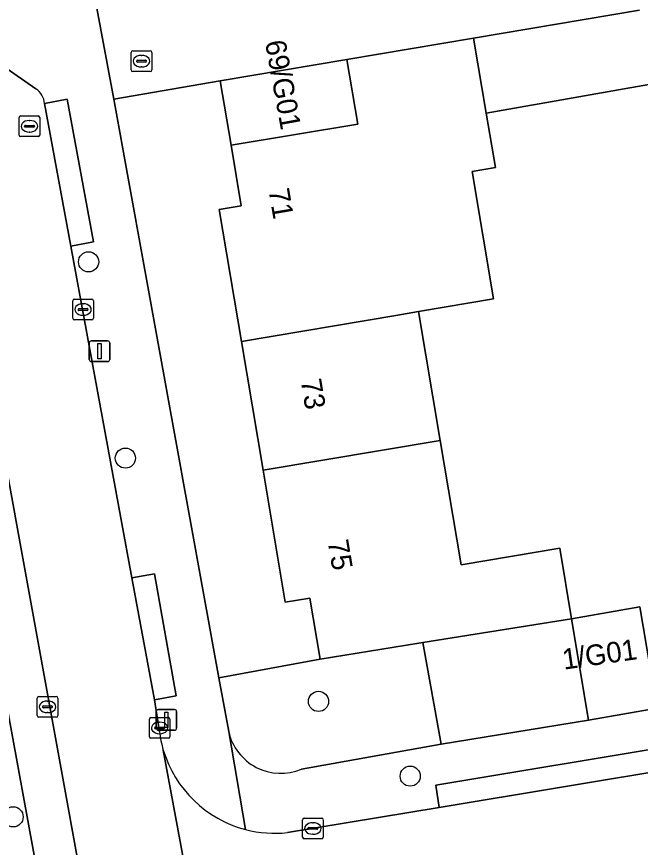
# Model space of a CAD drawing. Extents: x 157793 to 159380, y 380877 to 382313.
# Drawn here: x 158791.04 to 158821.33, y 381502.4 to 381542.72 of the extents above; entities that cross this region are included whole.
import ezdxf

# ---------------------------------------------------------------- set-up
doc = ezdxf.new("R2010")
doc.units = 0
for name, color, linetype in [('IMGEO_Boom', 7, 'Continuous'), ('IMGEO_Erf', 7, 'Continuous'), ('IMGEO_Groenvoorziening', 7, 'Continuous'), ('IMGEO_Haag', 7, 'Continuous'), ('IMGEO_Kolk', 7, 'Continuous'), ('IMGEO_Lichtmast', 7, 'Continuous'), ('IMGEO_Muur', 7, 'Continuous'), ('IMGEO_Pand', 7, 'Continuous'), ('IMGEO_Pand_nummerreeks', 7, 'Continuous'), ('IMGEO_Parkeervlak_open', 7, 'Continuous'), ('IMGEO_Rijbaan_lokaal_open', 7, 'Continuous'), ('IMGEO_Rioolput', 7, 'Continuous'), ('IMGEO_Voetpad_open', 7, 'Continuous')]:
    doc.layers.add(name, color=color, linetype=linetype)

msp = doc.modelspace()

# ---------------------------------------------------------------- linework, layer by layer
at = {"layer": 'IMGEO_Boom'}
for centre in [(158794.536, 381530.819), (158796.321, 381521.294), (158805.698, 381509.488), (158810.151, 381505.861), (158790.871, 381503.885)]:
    msp.add_circle(centre, 0.489, dxfattribs=at)
at = {"layer": 'IMGEO_Erf'}
msp.add_lwpolyline([(158839.772, 381547.41), (158836.485, 381542.353), (158823.125, 381539.982), (158823.106, 381539.67), (158813.844, 381538.037), (158814.288, 381535.398), (158813.155, 381535.207), (158814.196, 381529.017), (158810.553, 381528.403), (158811.605, 381522.15), (158812.62, 381516.12), (158817.408, 381516.926), (158817.986, 381513.495), (158821.307, 381514.07), (158821.804, 381511.121), (158824.045, 381511.479), (158823.991, 381511.732), (158824.927, 381512.846), (158827.69, 381513.233), (158827.823, 381512.336), (158828.134, 381510.225), (158838.701, 381512.102)], dxfattribs=at)
msp.add_lwpolyline([(158800.864, 381510.624), (158805.781, 381511.539), (158805.282, 381514.501), (158804.083, 381514.3), (158803.005, 381520.701), (158801.953, 381526.954), (158800.875, 381533.356), (158801.946, 381533.537), (158801.455, 381536.474), (158800.926, 381539.597), (158795.761, 381538.706)], close=True, dxfattribs=at)
at = {"layer": 'IMGEO_Groenvoorziening'}
for points in [[(158803.563, 381562.389), (158791.783, 381560.021), (158795.761, 381538.706), (158800.926, 381539.597), (158807.08, 381540.633), (158813.232, 381541.674), (158821.282, 381543.037)], [(158804.87, 381506.199), (158811.648, 381507.416), (158810.767, 381512.338), (158810.573, 381512.307), (158805.781, 381511.539), (158800.864, 381510.624), (158801.338, 381508.02)]]:
    msp.add_lwpolyline(points, dxfattribs=at)
msp.add_arc((158803.869, 381508.594), 2.596, 192.7802, 292.6711, dxfattribs=at)
at = {"layer": 'IMGEO_Haag'}
msp.add_lwpolyline([(158804.87, 381506.199), (158811.648, 381507.416), (158810.767, 381512.338), (158810.573, 381512.307), (158805.781, 381511.539), (158800.864, 381510.624), (158801.338, 381508.02)], dxfattribs=at)
msp.add_arc((158803.869, 381508.594), 2.596, 192.7802, 292.6711, dxfattribs=at)
at = {"layer": 'IMGEO_Kolk'}
for p, q in [((158793.765, 381528.081), (158793.765, 381528.933)), ((158793.84, 381529.007), (158794.692, 381529.007)), ((158794.766, 381528.933), (158794.766, 381528.081)), ((158794.024, 381528.501), (158794.024, 381528.513)), ((158794.462, 381528.464), (158794.064, 381528.464)), ((158794.067, 381528.55), (158794.465, 381528.55)), ((158794.253, 381528.787), (158794.278, 381528.787)), ((158794.508, 381528.513), (158794.508, 381528.501)), ((158794.692, 381528.007), (158793.84, 381528.007)), ((158794.276, 381528.227), (158794.251, 381528.227)), ((158792.041, 381508.798), (158792.041, 381509.65)), ((158792.116, 381509.724), (158792.968, 381509.724)), ((158792.529, 381509.504), (158792.554, 381509.504)), ((158793.042, 381509.65), (158793.042, 381508.798)), ((158792.3, 381509.218), (158792.3, 381509.23)), ((158792.738, 381509.181), (158792.34, 381509.181)), ((158792.343, 381509.267), (158792.741, 381509.267)), ((158792.784, 381509.23), (158792.784, 381509.218)), ((158792.968, 381508.724), (158792.116, 381508.724)), ((158792.552, 381508.944), (158792.527, 381508.944)), ((158797.56, 381508.7), (158798.412, 381508.7)), ((158797.485, 381507.774), (158797.485, 381508.626)), ((158797.787, 381508.243), (158798.185, 381508.243)), ((158797.973, 381508.48), (158797.998, 381508.48)), ((158798.486, 381508.626), (158798.486, 381507.774)), ((158797.744, 381508.194), (158797.744, 381508.206)), ((158798.182, 381508.157), (158797.784, 381508.157)), ((158797.996, 381507.92), (158797.971, 381507.92)), ((158798.228, 381508.206), (158798.228, 381508.194)), ((158798.412, 381507.7), (158797.56, 381507.7)), ((158805.001, 381503.822), (158805.853, 381503.822)), ((158804.926, 381502.896), (158804.926, 381503.748)), ((158805.414, 381503.602), (158805.439, 381503.602)), ((158805.927, 381503.748), (158805.927, 381502.896)), ((158805.185, 381503.316), (158805.185, 381503.328)), ((158805.623, 381503.279), (158805.225, 381503.279)), ((158805.228, 381503.365), (158805.626, 381503.365)), ((158805.437, 381503.042), (158805.412, 381503.042)), ((158805.669, 381503.328), (158805.669, 381503.316)), ((158805.853, 381502.822), (158805.001, 381502.822))]:
    msp.add_line(p, q, dxfattribs=at)
for points in [[(158793.765, 381528.081), (158793.765, 381528.933)], [(158793.84, 381529.007), (158794.692, 381529.007)], [(158794.766, 381528.933), (158794.766, 381528.081)], [(158794.692, 381528.007), (158793.84, 381528.007)], [(158792.041, 381508.798), (158792.041, 381509.65)], [(158792.116, 381509.724), (158792.968, 381509.724)], [(158793.042, 381509.65), (158793.042, 381508.798)], [(158792.968, 381508.724), (158792.116, 381508.724)], [(158797.56, 381508.7), (158798.412, 381508.7)], [(158797.485, 381507.774), (158797.485, 381508.626)], [(158798.486, 381508.626), (158798.486, 381507.774)], [(158798.412, 381507.7), (158797.56, 381507.7)], [(158805.001, 381503.822), (158805.853, 381503.822)], [(158804.926, 381502.896), (158804.926, 381503.748)], [(158805.927, 381503.748), (158805.927, 381502.896)], [(158805.853, 381502.822), (158805.001, 381502.822)]]:
    msp.add_lwpolyline(points, dxfattribs=at)
for centre, radius, start, end in [((158793.842, 381528.931), 0.0765, 91.552, 178.448), ((158793.842, 381528.931), 0.0765, 91.552, 178.448), ((158794.69, 381528.931), 0.0765, 1.552, 88.448), ((158794.69, 381528.931), 0.0765, 1.552, 88.448), ((158794.064, 381528.51), 0.0403, 85.8775, 175.7526), ((158794.061, 381528.5), 0.0366, 178.938, 274.7102), ((158794.465, 381528.507), 0.043, 264.8664, 352.4533), ((158794.469, 381528.512), 0.0386, 1.7309, 96.639), ((158793.842, 381528.083), 0.0765, 181.552, 268.448), ((158793.842, 381528.083), 0.0765, 181.552, 268.448), ((158794.69, 381528.083), 0.0765, 271.552, 358.448), ((158794.69, 381528.083), 0.0765, 271.552, 358.448), ((158792.118, 381509.648), 0.0765, 91.552, 178.448), ((158792.118, 381509.648), 0.0765, 91.552, 178.448), ((158792.966, 381509.648), 0.0765, 1.552, 88.448), ((158792.966, 381509.648), 0.0765, 1.552, 88.448), ((158792.34, 381509.227), 0.0403, 85.8775, 175.7526), ((158792.337, 381509.217), 0.0366, 178.938, 274.7102), ((158792.741, 381509.224), 0.043, 264.8664, 352.4533), ((158792.745, 381509.229), 0.0386, 1.7309, 96.639), ((158792.118, 381508.8), 0.0765, 181.552, 268.448), ((158792.118, 381508.8), 0.0765, 181.552, 268.448), ((158792.966, 381508.8), 0.0765, 271.552, 358.448), ((158792.966, 381508.8), 0.0765, 271.552, 358.448), ((158797.562, 381508.624), 0.0765, 91.552, 178.448), ((158797.562, 381508.624), 0.0765, 91.552, 178.448), ((158798.41, 381508.624), 0.0765, 1.552, 88.448), ((158798.41, 381508.624), 0.0765, 1.552, 88.448), ((158797.784, 381508.203), 0.0403, 85.8775, 175.7526), ((158798.189, 381508.205), 0.0386, 1.7309, 96.639), ((158797.781, 381508.193), 0.0366, 178.938, 274.7102), ((158798.185, 381508.2), 0.043, 264.8664, 352.4533), ((158797.562, 381507.776), 0.0765, 181.552, 268.448), ((158797.562, 381507.776), 0.0765, 181.552, 268.448), ((158798.41, 381507.776), 0.0765, 271.552, 358.448), ((158798.41, 381507.776), 0.0765, 271.552, 358.448), ((158805.003, 381503.746), 0.0765, 91.552, 178.448), ((158805.003, 381503.746), 0.0765, 91.552, 178.448), ((158805.851, 381503.746), 0.0765, 1.552, 88.448), ((158805.851, 381503.746), 0.0765, 1.552, 88.448), ((158805.225, 381503.325), 0.0403, 85.8775, 175.7526), ((158805.222, 381503.315), 0.0366, 178.938, 274.7102), ((158805.626, 381503.322), 0.043, 264.8664, 352.4533), ((158805.63, 381503.327), 0.0386, 1.7309, 96.639), ((158805.003, 381502.898), 0.0765, 181.552, 268.448), ((158805.003, 381502.898), 0.0765, 181.552, 268.448), ((158805.851, 381502.898), 0.0765, 271.552, 358.448), ((158805.851, 381502.898), 0.0765, 271.552, 358.448)]:
    msp.add_arc(centre, radius, start, end, dxfattribs=at)
for centre, major_axis, ratio, start_param, end_param in [((158794.252, 381528.507), (-0.387, 0.002), 0.722429, 4.712389, 7.853982), ((158794.277, 381528.507), (-0.39, 0.002), 0.717154, 1.570796, 4.712389), ((158792.528, 381509.224), (-0.387, 0.002), 0.722429, 4.712389, 7.853982), ((158792.553, 381509.224), (-0.39, 0.002), 0.717154, 1.570796, 4.712389), ((158797.972, 381508.2), (-0.387, 0.002), 0.722429, 4.712389, 7.853982), ((158797.997, 381508.2), (-0.39, 0.002), 0.717154, 1.570796, 4.712389), ((158805.413, 381503.322), (-0.387, 0.002), 0.722429, 4.712389, 7.853982), ((158805.438, 381503.322), (-0.39, 0.002), 0.717154, 1.570796, 4.712389)]:
    msp.add_ellipse(centre, major_axis=major_axis, ratio=ratio, start_param=start_param, end_param=end_param, dxfattribs=at)
at = {"layer": 'IMGEO_Lichtmast'}
for p, q in [((158794.571, 381526.082), (158794.571, 381526.882)), ((158794.571, 381526.882), (158794.571, 381526.082)), ((158794.671, 381526.982), (158795.461, 381526.982)), ((158795.461, 381526.982), (158794.671, 381526.982)), ((158795.561, 381526.882), (158795.561, 381526.082)), ((158795.561, 381526.082), (158795.561, 381526.882)), ((158795.461, 381525.982), (158794.671, 381525.982)), ((158794.671, 381525.982), (158795.461, 381525.982)), ((158797.919, 381509.09), (158798.709, 381509.09)), ((158798.709, 381509.09), (158797.919, 381509.09)), ((158797.819, 381508.19), (158797.819, 381508.99)), ((158797.819, 381508.99), (158797.819, 381508.19)), ((158798.809, 381508.99), (158798.809, 381508.19)), ((158798.809, 381508.19), (158798.809, 381508.99)), ((158798.709, 381508.09), (158797.919, 381508.09)), ((158797.919, 381508.09), (158798.709, 381508.09))]:
    msp.add_line(p, q, dxfattribs=at)
for points in [[(158794.991, 381526.857), (158795.141, 381526.857), (158795.141, 381526.107), (158794.991, 381526.107), (158794.991, 381526.857)], [(158798.239, 381508.965), (158798.389, 381508.965), (158798.389, 381508.215), (158798.239, 381508.215), (158798.239, 381508.965)]]:
    msp.add_lwpolyline(points, dxfattribs=at)
for centre, start, end in [((158794.671, 381526.882), 90, 180), ((158794.671, 381526.882), 90, 180), ((158795.461, 381526.882), 0, 90), ((158795.461, 381526.882), 360, 90), ((158794.671, 381526.082), 180, 270), ((158794.671, 381526.082), 180, 270), ((158795.461, 381526.082), 270, 0), ((158795.461, 381526.082), 270, 0), ((158797.919, 381508.99), 90, 180), ((158797.919, 381508.99), 90, 180), ((158798.709, 381508.99), 0, 90), ((158798.709, 381508.99), 360, 90), ((158797.919, 381508.19), 180, 270), ((158797.919, 381508.19), 180, 270), ((158798.709, 381508.19), 270, 0), ((158798.709, 381508.19), 270, 0)]:
    msp.add_arc(centre, 0.1, start, end, dxfattribs=at)
at = {"layer": 'IMGEO_Muur'}
msp.add_lwpolyline([(158823.106, 381539.67), (158813.844, 381538.037)], dxfattribs=at)
at = {"layer": 'IMGEO_Pand'}
for points in [[(158813.844, 381538.037), (158813.232, 381541.674), (158807.08, 381540.633), (158807.607, 381537.5), (158801.455, 381536.474), (158801.946, 381533.537), (158800.875, 381533.356), (158801.953, 381526.954), (158809.445, 381528.216), (158810.553, 381528.403), (158814.196, 381529.017), (158813.155, 381535.207), (158814.288, 381535.398)], [(158807.08, 381540.633), (158800.926, 381539.597), (158801.455, 381536.474), (158807.607, 381537.5)], [(158810.553, 381528.403), (158809.445, 381528.216), (158801.953, 381526.954), (158803.005, 381520.701), (158811.605, 381522.15)], [(158803.005, 381520.701), (158804.083, 381514.3), (158805.282, 381514.501), (158805.781, 381511.539), (158810.573, 381512.307), (158810.767, 381512.338), (158817.986, 381513.495), (158817.408, 381516.926), (158812.62, 381516.12), (158811.605, 381522.15)], [(158821.307, 381514.07), (158817.986, 381513.495), (158818.814, 381508.579), (158822.135, 381509.159), (158821.804, 381511.121)]]:
    msp.add_lwpolyline(points, close=True, dxfattribs=at)
at = {"layer": 'IMGEO_Parkeervlak_open'}
for points in [[(158800.364, 381466.865), (158786.917, 381540.658)], [(158785.407, 381537.407), (158794.799, 381486.106)]]:
    msp.add_lwpolyline(points, dxfattribs=at)
msp.add_lwpolyline([(158810.767, 381512.338), (158811.648, 381507.416), (158818.814, 381508.579), (158817.986, 381513.495)], close=True, dxfattribs=at)
at = {"layer": 'IMGEO_Rijbaan_lokaal_open'}
for points in [[(158821.282, 381543.037), (158813.232, 381541.674), (158813.844, 381538.037), (158823.106, 381539.67), (158823.125, 381539.982), (158822.941, 381540.643), (158832.213, 381543.335)], [(158789.968, 381541.007), (158789.93, 381541.231), (158786.917, 381540.658), (158800.364, 381466.865), (158805.281, 381467.806), (158800.871, 381492.228)], [(158791.978, 381539.223), (158790.378, 381540.333)], [(158797.973, 381508.018), (158797.734, 381509.557), (158796.632, 381515.476), (158793.674, 381531.586), (158792.394, 381538.496)], [(158847.169, 381510.252), (158838.269, 381508.775), (158823.442, 381506.315), (158811.565, 381504.345), (158804.193, 381503.122)], [(158800.726, 381493.297), (158798.162, 381507.128)], [(158798.162, 381507.128), (158800.726, 381493.297)]]:
    msp.add_lwpolyline(points, dxfattribs=at)
for centre, radius, start, end in [((158791.424, 381538.423), 0.973, 4.2795, 55.2782), ((158803.698, 381508.769), 5.774, 187.4703, 196.5081), ((158803.58, 381508.743), 5.654, 196.5995, 255.4429), ((158803.582, 381508.74), 5.651, 255.4145, 276.2061)]:
    msp.add_arc(centre, radius, start, end, dxfattribs=at)
at = {"layer": 'IMGEO_Rioolput'}
for p, q in [((158796.603, 381540.131), (158796.603, 381540.983)), ((158796.678, 381541.057), (158797.53, 381541.057)), ((158797.604, 381540.983), (158797.604, 381540.131)), ((158796.862, 381540.551), (158796.862, 381540.563)), ((158797.3, 381540.514), (158796.902, 381540.514)), ((158796.905, 381540.6), (158797.303, 381540.6)), ((158797.091, 381540.837), (158797.116, 381540.837)), ((158797.346, 381540.563), (158797.346, 381540.551)), ((158797.114, 381540.277), (158797.089, 381540.277)), ((158797.53, 381540.057), (158796.678, 381540.057)), ((158791.164, 381536.973), (158791.164, 381537.825)), ((158791.239, 381537.899), (158792.091, 381537.899)), ((158791.652, 381537.679), (158791.677, 381537.679)), ((158792.165, 381537.825), (158792.165, 381536.973)), ((158791.423, 381537.393), (158791.423, 381537.405)), ((158791.861, 381537.356), (158791.463, 381537.356)), ((158791.466, 381537.442), (158791.864, 381537.442)), ((158791.907, 381537.405), (158791.907, 381537.393)), ((158792.091, 381536.899), (158791.239, 381536.899)), ((158791.675, 381537.119), (158791.65, 381537.119))]:
    msp.add_line(p, q, dxfattribs=at)
for points in [[(158796.603, 381540.131), (158796.603, 381540.983)], [(158796.678, 381541.057), (158797.53, 381541.057)], [(158797.604, 381540.983), (158797.604, 381540.131)], [(158797.53, 381540.057), (158796.678, 381540.057)], [(158791.164, 381536.973), (158791.164, 381537.825)], [(158791.239, 381537.899), (158792.091, 381537.899)], [(158792.165, 381537.825), (158792.165, 381536.973)], [(158792.091, 381536.899), (158791.239, 381536.899)]]:
    msp.add_lwpolyline(points, dxfattribs=at)
for centre, radius, start, end in [((158796.68, 381540.981), 0.0765, 91.552, 178.448), ((158796.68, 381540.981), 0.0765, 91.552, 178.448), ((158797.528, 381540.981), 0.0765, 1.552, 88.448), ((158797.528, 381540.981), 0.0765, 1.552, 88.448), ((158796.902, 381540.56), 0.0403, 85.8775, 175.7526), ((158796.899, 381540.55), 0.0366, 178.938, 274.7102), ((158797.303, 381540.557), 0.043, 264.8664, 352.4533), ((158797.307, 381540.562), 0.0386, 1.7309, 96.639), ((158796.68, 381540.133), 0.0765, 181.552, 268.448), ((158796.68, 381540.133), 0.0765, 181.552, 268.448), ((158797.528, 381540.133), 0.0765, 271.552, 358.448), ((158797.528, 381540.133), 0.0765, 271.552, 358.448), ((158791.241, 381537.823), 0.0765, 91.552, 178.448), ((158791.241, 381537.823), 0.0765, 91.552, 178.448), ((158792.089, 381537.823), 0.0765, 1.552, 88.448), ((158792.089, 381537.823), 0.0765, 1.552, 88.448), ((158791.463, 381537.402), 0.0403, 85.8775, 175.7526), ((158791.46, 381537.392), 0.0366, 178.938, 274.7102), ((158791.864, 381537.399), 0.043, 264.8664, 352.4533), ((158791.868, 381537.404), 0.0386, 1.7309, 96.639), ((158791.241, 381536.975), 0.0765, 181.552, 268.448), ((158791.241, 381536.975), 0.0765, 181.552, 268.448), ((158792.089, 381536.975), 0.0765, 271.552, 358.448), ((158792.089, 381536.975), 0.0765, 271.552, 358.448)]:
    msp.add_arc(centre, radius, start, end, dxfattribs=at)
for centre, major_axis, ratio, start_param, end_param in [((158797.09, 381540.557), (-0.387, 0.002), 0.722429, 4.712389, 7.853982), ((158797.115, 381540.557), (-0.39, 0.002), 0.717154, 1.570796, 4.712389), ((158791.651, 381537.399), (-0.387, 0.002), 0.722429, 4.712389, 7.853982), ((158791.676, 381537.399), (-0.39, 0.002), 0.717154, 1.570796, 4.712389)]:
    msp.add_ellipse(centre, major_axis=major_axis, ratio=ratio, start_param=start_param, end_param=end_param, dxfattribs=at)
at = {"layer": 'IMGEO_Voetpad_open'}
for points in [[(158800.864, 381510.624), (158795.761, 381538.706), (158791.783, 381560.021), (158791.384, 381559.933)], [(158790.378, 381540.333), (158791.978, 381539.223)], [(158792.394, 381538.496), (158793.487, 381538.706), (158794.77, 381531.797), (158793.674, 381531.586), (158796.632, 381515.476), (158797.734, 381515.674), (158798.79, 381509.753), (158797.734, 381509.557), (158797.973, 381508.018)], [(158797.77, 381469.387), (158796.04, 381479.18), (158794.799, 381486.106), (158785.407, 381537.407)], [(158854.742, 381516.358), (158854.726, 381516.466), (158854.056, 381521.044), (158851.72, 381520.638), (158852.18, 381517.438), (158850.271, 381515.324), (158845.829, 381514.462), (158846.003, 381513.408), (158838.701, 381512.102), (158828.134, 381510.225), (158822.135, 381509.159), (158818.814, 381508.579), (158811.648, 381507.416), (158804.87, 381506.199)], [(158804.193, 381503.122), (158811.565, 381504.345), (158811.403, 381505.418), (158823.265, 381507.391), (158823.442, 381506.315), (158838.269, 381508.775), (158838.089, 381509.869), (158847.008, 381511.327)], [(158802.159, 381503.271), (158801.338, 381508.02), (158800.864, 381510.624)], [(158801.338, 381508.02), (158802.159, 381503.271)]]:
    msp.add_lwpolyline(points, dxfattribs=at)
for points in [[(158793.674, 381531.586), (158794.77, 381531.797), (158793.487, 381538.706), (158792.394, 381538.496)], [(158797.734, 381509.557), (158798.79, 381509.753), (158797.734, 381515.674), (158796.632, 381515.476)], [(158811.565, 381504.345), (158823.442, 381506.315), (158823.265, 381507.391), (158811.403, 381505.418)]]:
    msp.add_lwpolyline(points, close=True, dxfattribs=at)
for centre, radius, start, end in [((158791.424, 381538.423), 0.973, 4.2795, 55.2782), ((158803.698, 381508.769), 5.774, 187.4703, 196.5081), ((158803.869, 381508.594), 2.596, 192.7802, 292.6711), ((158803.58, 381508.743), 5.654, 196.5995, 255.4429), ((158803.582, 381508.74), 5.651, 255.4145, 276.2061)]:
    msp.add_arc(centre, radius, start, end, dxfattribs=at)

# ---------------------------------------------------------------- texts
at = {"layer": 'IMGEO_Pand_nummerreeks'}
for s, rotation, p in [('69/G01', 280.3188, (158803.097, 381541.491)), ('71', 279.5567, (158803.27, 381534.308)), ('73', 279.5567, (158804.827, 381525.061)), ('75', 279.5559, (158806.141, 381517.256)), ('1/G01', 8.1303, (158817.611, 381511.025))]:
    msp.add_text(s, height=1, rotation=rotation, dxfattribs=at).set_placement(p)

doc.saveas('drawing.dxf')
